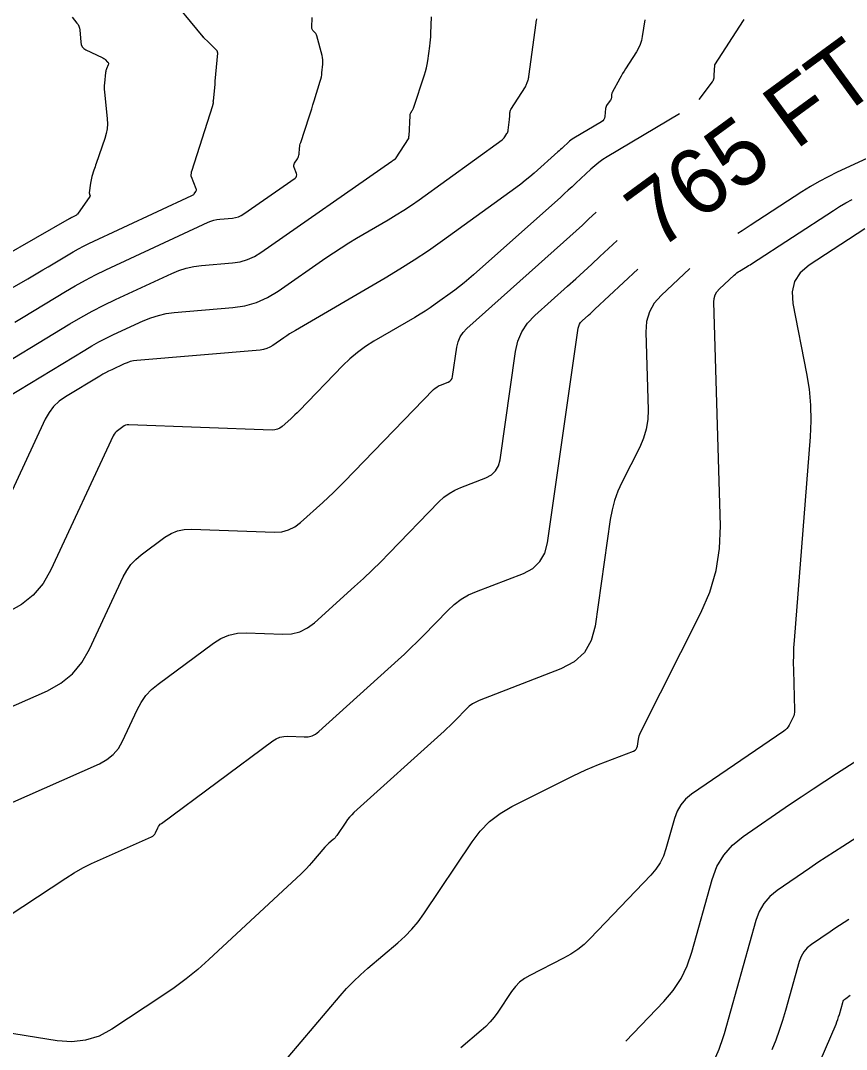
# Model space of a CAD drawing. Extents: x 1354696 to 1366163, y 660729 to 670380.
# Drawn here: x 1362515.6 to 1362591.2, y 664762.6 to 664856.8 of the extents above; entities that cross this region are included whole.
import ezdxf

# ---------------------------------------------------------------- set-up
doc = ezdxf.new("R2010")
doc.units = 0
doc.layers.add('R_Contour Annot', color=7, linetype='Continuous')
doc.layers.add('R_Contours', color=7, linetype='Continuous')

msp = doc.modelspace()

# ---------------------------------------------------------------- linework, layer by layer
at = {"layer": 'R_Contours'}
for points in [[(1362508.967, 664828.999), (1362516.275, 664833.173), (1362516.743, 664833.442), (1362517.209, 664833.714), (1362517.673, 664833.989), (1362518.135, 664834.267), (1362519.981, 664835.384), (1362520.446, 664835.656), (1362520.917, 664835.916), (1362521.396, 664836.163), (1362521.881, 664836.397), (1362531.319, 664840.792), (1362531.378, 664840.824), (1362531.431, 664840.863), (1362531.478, 664840.909), (1362531.52, 664840.961), (1362531.676, 664841.183), (1362531.707, 664841.239), (1362531.722, 664841.297), (1362531.721, 664841.358), (1362531.704, 664841.42), (1362531.263, 664842.519), (1362531.249, 664842.56), (1362531.241, 664842.602), (1362531.238, 664842.644), (1362531.24, 664842.687), (1362531.26, 664842.862), (1362531.266, 664842.905), (1362531.274, 664842.948), (1362531.285, 664842.991), (1362531.297, 664843.033), (1362533.219, 664849.059), (1362533.225, 664849.079), (1362533.232, 664849.1), (1362533.239, 664849.12), (1362533.246, 664849.141), (1362533.274, 664849.222), (1362533.28, 664849.243), (1362533.284, 664849.264), (1362533.285, 664849.285), (1362533.284, 664849.306), (1362533.275, 664849.397), (1362533.273, 664849.419), (1362533.273, 664849.442), (1362533.273, 664849.464), (1362533.275, 664849.486), (1362533.43, 664850.983), (1362533.432, 664851.006), (1362533.434, 664851.03), (1362533.436, 664851.053), (1362533.438, 664851.077), (1362533.445, 664851.171), (1362533.446, 664851.194), (1362533.448, 664851.218), (1362533.45, 664851.241), (1362533.452, 664851.265), (1362533.678, 664853.827), (1362533.679, 664853.848), (1362533.678, 664853.868), (1362533.676, 664853.888), (1362533.671, 664853.908), (1362533.651, 664853.987), (1362533.644, 664854.006), (1362533.636, 664854.023), (1362533.625, 664854.04), (1362533.612, 664854.055), (1362532.79, 664854.884), (1362532.774, 664854.9), (1362532.769, 664854.905), (1362532.448, 664855.216), (1362532.441, 664855.223), (1362532.433, 664855.228), (1362532.425, 664855.233), (1362532.417, 664855.238), (1362532.381, 664855.255), (1362532.374, 664855.259), (1362532.369, 664855.265), (1362532.366, 664855.271), (1362532.365, 664855.278), (1362532.362, 664855.311), (1362532.361, 664855.318), (1362532.359, 664855.326), (1362532.355, 664855.333), (1362532.351, 664855.339), (1362529.028, 664859.385)], [(1362520.337, 664857.148), (1362520.787, 664856.6), (1362520.887, 664856.458), (1362520.963, 664856.306), (1362521.013, 664856.145), (1362521.04, 664855.973), (1362521.127, 664854.856), (1362521.172, 664854.629), (1362521.267, 664854.436), (1362521.413, 664854.277), (1362521.609, 664854.154), (1362523.095, 664853.439), (1362523.166, 664853.402), (1362523.233, 664853.359), (1362523.297, 664853.31), (1362523.357, 664853.257), (1362523.589, 664853.032), (1362523.635, 664852.974), (1362523.66, 664852.911), (1362523.663, 664852.843), (1362523.643, 664852.771), (1362523.496, 664852.413), (1362523.464, 664852.327), (1362523.439, 664852.24), (1362523.42, 664852.152), (1362523.408, 664852.062), (1362523.307, 664851.086), (1362523.292, 664850.894), (1362523.287, 664850.701), (1362523.291, 664850.508), (1362523.306, 664850.315), (1362523.555, 664847.821), (1362523.576, 664847.367), (1362523.548, 664846.919), (1362523.47, 664846.476), (1362523.344, 664846.04), (1362522.542, 664843.734), (1362522.491, 664843.585), (1362522.441, 664843.437), (1362522.392, 664843.288), (1362522.343, 664843.139), (1362522.153, 664842.542), (1362522.109, 664842.392), (1362522.073, 664842.24), (1362522.044, 664842.087), (1362522.022, 664841.932), (1362521.919, 664841.045), (1362521.918, 664841.016), (1362521.92, 664840.988), (1362521.925, 664840.961), (1362521.934, 664840.934), (1362521.977, 664840.826), (1362521.984, 664840.8), (1362521.985, 664840.774), (1362521.979, 664840.75), (1362521.965, 664840.726), (1362520.826, 664839.107), (1362520.786, 664839.056), (1362520.74, 664839.013), (1362520.689, 664838.975), (1362520.633, 664838.945), (1362520.322, 664838.8), (1362520.3, 664838.789), (1362520.278, 664838.778), (1362520.257, 664838.766), (1362520.236, 664838.754), (1362520.153, 664838.704), (1362520.132, 664838.691), (1362520.112, 664838.679), (1362520.091, 664838.667), (1362520.07, 664838.655), (1362507.712, 664831.596)], [(1362512.088, 664824.175), (1362520.125, 664829.039), (1362521.148, 664829.639), (1362522.186, 664830.211), (1362523.239, 664830.754), (1362524.307, 664831.27), (1362529.466, 664833.672), (1362530.122, 664833.944), (1362530.794, 664834.155), (1362531.482, 664834.306), (1362532.186, 664834.396), (1362535.036, 664834.638), (1362535.732, 664834.742), (1362536.397, 664834.934), (1362537.031, 664835.212), (1362537.632, 664835.578), (1362549.623, 664843.956), (1362549.638, 664843.966), (1362549.653, 664843.976), (1362549.668, 664843.986), (1362549.684, 664843.995), (1362549.747, 664844.032), (1362549.762, 664844.041), (1362549.778, 664844.051), (1362549.793, 664844.061), (1362549.808, 664844.071), (1362549.926, 664844.157), (1362549.95, 664844.176), (1362549.971, 664844.196), (1362549.991, 664844.219), (1362550.009, 664844.244), (1362551.143, 664845.991), (1362551.154, 664846.01), (1362551.163, 664846.031), (1362551.169, 664846.052), (1362551.173, 664846.073), (1362551.184, 664846.163), (1362551.186, 664846.185), (1362551.189, 664846.207), (1362551.19, 664846.23), (1362551.192, 664846.252), (1362551.287, 664848.136), (1362551.294, 664848.198), (1362551.308, 664848.257), (1362551.33, 664848.314), (1362551.36, 664848.368), (1362551.494, 664848.581), (1362551.526, 664848.635), (1362551.555, 664848.69), (1362551.58, 664848.747), (1362551.601, 664848.806), (1362552.619, 664851.86), (1362552.714, 664852.171), (1362552.795, 664852.486), (1362552.861, 664852.804), (1362552.912, 664853.126), (1362553.097, 664854.496), (1362553.132, 664854.781), (1362553.161, 664855.066), (1362553.183, 664855.353), (1362553.199, 664855.64), (1362553.265, 664857.183)], [(1362515.087, 664829.21), (1362515.865, 664829.677), (1362519.725, 664832.013), (1362520.634, 664832.546), (1362521.556, 664833.054), (1362522.492, 664833.537), (1362523.441, 664833.995), (1362532.796, 664838.351), (1362533.058, 664838.46), (1362533.327, 664838.544), (1362533.602, 664838.605), (1362533.883, 664838.641), (1362535.022, 664838.738), (1362535.301, 664838.779), (1362535.567, 664838.856), (1362535.82, 664838.967), (1362536.06, 664839.113), (1362540.761, 664842.398), (1362540.853, 664842.483), (1362540.905, 664842.58), (1362540.916, 664842.69), (1362540.886, 664842.812), (1362540.672, 664843.36), (1362540.642, 664843.468), (1362540.64, 664843.574), (1362540.665, 664843.677), (1362540.717, 664843.777), (1362540.982, 664844.171), (1362541.041, 664844.272), (1362541.085, 664844.378), (1362541.116, 664844.489), (1362541.132, 664844.604), (1362541.173, 664845.153), (1362541.187, 664845.283), (1362541.209, 664845.412), (1362541.238, 664845.538), (1362541.275, 664845.664), (1362542.047, 664848.004), (1362542.166, 664848.368), (1362542.284, 664848.732), (1362542.399, 664849.097), (1362542.513, 664849.462), (1362543.072, 664851.276), (1362543.126, 664851.468), (1362543.169, 664851.661), (1362543.202, 664851.857), (1362543.225, 664852.054), (1362543.295, 664852.849), (1362543.304, 664853.046), (1362543.296, 664853.243), (1362543.271, 664853.438), (1362543.229, 664853.631), (1362542.755, 664855.441), (1362542.732, 664855.512), (1362542.699, 664855.579), (1362542.658, 664855.641), (1362542.608, 664855.698), (1362542.393, 664855.916), (1362542.346, 664855.973), (1362542.313, 664856.036), (1362542.295, 664856.104), (1362542.291, 664856.178), (1362542.33, 664857.117)], [(1362511.401, 664820.544), (1362521.5, 664826.655), (1362522.146, 664827.034), (1362522.8, 664827.395), (1362523.464, 664827.738), (1362524.138, 664828.062), (1362526.852, 664829.326), (1362527.539, 664829.611), (1362528.243, 664829.832), (1362528.964, 664829.99), (1362529.701, 664830.085), (1362535.049, 664830.539), (1362536.164, 664830.705), (1362537.228, 664831.011), (1362538.241, 664831.457), (1362539.204, 664832.043), (1362543.575, 664835.096), (1362544.267, 664835.57), (1362544.968, 664836.028), (1362545.679, 664836.472), (1362546.399, 664836.901), (1362549.299, 664838.59), (1362550.018, 664839.021), (1362550.726, 664839.469), (1362551.422, 664839.934), (1362552.108, 664840.417), (1362559.717, 664845.916), (1362559.787, 664845.971), (1362559.851, 664846.033), (1362559.909, 664846.1), (1362559.961, 664846.172), (1362560.157, 664846.474), (1362560.201, 664846.551), (1362560.236, 664846.632), (1362560.261, 664846.716), (1362560.276, 664846.804), (1362560.391, 664847.754), (1362560.4, 664847.833), (1362560.408, 664847.913), (1362560.414, 664847.993), (1362560.419, 664848.072), (1362560.435, 664848.392), (1362560.444, 664848.47), (1362560.462, 664848.545), (1362560.49, 664848.617), (1362560.528, 664848.686), (1362561.845, 664850.77), (1362561.888, 664850.843), (1362561.926, 664850.917), (1362561.96, 664850.994), (1362561.988, 664851.073), (1362562.095, 664851.392), (1362562.12, 664851.473), (1362562.141, 664851.554), (1362562.158, 664851.636), (1362562.171, 664851.719), (1362562.83, 664856.606), (1362562.837, 664856.653), (1362562.844, 664856.7), (1362562.851, 664856.746), (1362562.858, 664856.793), (1362562.887, 664856.979)], [(1362572.783, 664856.887), (1362572.551, 664855.371), (1362572.475, 664854.999), (1362572.361, 664854.641), (1362572.209, 664854.297), (1362572.021, 664853.968), (1362571.023, 664852.414), (1362570.884, 664852.193), (1362570.749, 664851.968), (1362570.617, 664851.742), (1362570.49, 664851.512), (1362569.801, 664850.239), (1362569.774, 664850.183), (1362569.754, 664850.126), (1362569.741, 664850.066), (1362569.734, 664850.005), (1362569.72, 664849.756), (1362569.713, 664849.696), (1362569.696, 664849.638), (1362569.671, 664849.584), (1362569.638, 664849.533), (1362569.341, 664849.143), (1362569.286, 664849.059), (1362569.243, 664848.97), (1362569.213, 664848.876), (1362569.195, 664848.777), (1362569.116, 664848.039), (1362569.084, 664847.891), (1362569.023, 664847.763), (1362568.932, 664847.654), (1362568.811, 664847.563), (1362566.271, 664846.047), (1362566.137, 664845.962), (1362566.009, 664845.87), (1362565.885, 664845.772), (1362565.767, 664845.667), (1362565.303, 664845.234), (1362565.187, 664845.126), (1362565.07, 664845.018), (1362564.952, 664844.911), (1362564.834, 664844.805), (1362562.662, 664842.865), (1362562.256, 664842.511), (1362561.841, 664842.169), (1362561.418, 664841.837), (1362560.986, 664841.516), (1362554.253, 664836.651), (1362552.975, 664835.751), (1362551.676, 664834.883), (1362550.356, 664834.048), (1362549.015, 664833.244), (1362540.787, 664828.452), (1362540.519, 664828.292), (1362540.254, 664828.127), (1362539.992, 664827.956), (1362539.734, 664827.779), (1362538.71, 664827.063), (1362538.446, 664826.903), (1362538.169, 664826.782), (1362537.879, 664826.698), (1362537.574, 664826.652), (1362526.275, 664825.694), (1362525.97, 664825.654), (1362525.671, 664825.589), (1362525.379, 664825.497), (1362525.095, 664825.379), (1362523.97, 664824.855), (1362523.69, 664824.721), (1362523.415, 664824.578), (1362523.144, 664824.429), (1362522.876, 664824.272), (1362519.724, 664822.364), (1362519.149, 664821.958), (1362518.652, 664821.482), (1362518.232, 664820.936), (1362517.89, 664820.32), (1362514.265, 664812.531)], [(1362581.858, 664856.926), (1362581.793, 664856.824), (1362579.18, 664852.788), (1362579.177, 664852.784), (1362579.175, 664852.78), (1362579.174, 664852.775), (1362579.172, 664852.77), (1362579.168, 664852.75), (1362579.167, 664852.74), (1362579.166, 664852.73), (1362579.137, 664852.295), (1362579.132, 664852.221), (1362579.128, 664852.147), (1362579.123, 664852.073), (1362579.119, 664851.998), (1362579.094, 664851.559), (1362579.082, 664851.463), (1362579.056, 664851.372), (1362579.017, 664851.287), (1362578.964, 664851.206), (1362577.732, 664849.589)], [(1362575.97, 664848.3), (1362569.338, 664844.339), (1362568.942, 664844.089), (1362568.561, 664843.818), (1362568.195, 664843.527), (1362567.844, 664843.216), (1362566.471, 664841.933), (1362566.127, 664841.613), (1362565.781, 664841.295), (1362565.433, 664840.979), (1362565.084, 664840.665), (1362557.1, 664833.533), (1362556.683, 664833.169), (1362556.257, 664832.818), (1362555.822, 664832.477), (1362555.378, 664832.147), (1362553.585, 664830.851), (1362553.133, 664830.533), (1362552.673, 664830.226), (1362552.206, 664829.93), (1362551.732, 664829.646), (1362547.969, 664827.454), (1362547.201, 664826.972), (1362546.472, 664826.44), (1362545.781, 664825.86), (1362545.129, 664825.231), (1362541.126, 664821.101), (1362540.94, 664820.912), (1362540.751, 664820.727), (1362540.56, 664820.545), (1362540.365, 664820.366), (1362539.579, 664819.657), (1362539.374, 664819.503), (1362539.152, 664819.396), (1362538.913, 664819.335), (1362538.657, 664819.321), (1362525.527, 664819.799), (1362525.379, 664819.792), (1362525.238, 664819.762), (1362525.105, 664819.707), (1362524.979, 664819.629), (1362524.49, 664819.267), (1362524.375, 664819.17), (1362524.275, 664819.062), (1362524.189, 664818.942), (1362524.117, 664818.81), (1362518.392, 664806.509), (1362517.681, 664805.268), (1362516.789, 664804.212), (1362515.716, 664803.34), (1362514.461, 664802.653)], [(1362594.298, 664844.749), (1362590.401, 664842.93), (1362589.567, 664842.523), (1362588.748, 664842.087), (1362587.946, 664841.622), (1362587.159, 664841.129), (1362582.433, 664838.047), (1362582.062, 664837.807), (1362581.688, 664837.572), (1362581.313, 664837.34), (1362581.312, 664837.339)], [(1362534.163, 664754.879), (1362544.881, 664767.504), (1362545.477, 664768.178), (1362546.1, 664768.825), (1362546.75, 664769.446), (1362547.425, 664770.04), (1362550.182, 664772.364), (1362550.847, 664772.966), (1362551.466, 664773.61), (1362552.037, 664774.297), (1362552.562, 664775.025), (1362556.961, 664781.607), (1362557.714, 664782.594), (1362558.573, 664783.461), (1362559.539, 664784.208), (1362560.611, 664784.835), (1362566.238, 664787.668), (1362566.803, 664787.944), (1362567.375, 664788.205), (1362567.952, 664788.453), (1362568.536, 664788.686), (1362571.757, 664789.928), (1362571.892, 664789.998), (1362571.995, 664790.095), (1362572.065, 664790.217), (1362572.104, 664790.364), (1362572.195, 664791.004), (1362572.224, 664791.163), (1362572.266, 664791.317), (1362572.32, 664791.467), (1362572.387, 664791.613), (1362577.93, 664802.584), (1362578.752, 664804.489), (1362579.322, 664806.45), (1362579.639, 664808.467), (1362579.703, 664810.541), (1362579.104, 664831.035), (1362579.128, 664831.381), (1362579.22, 664831.699), (1362579.381, 664831.988), (1362579.61, 664832.249), (1362580.959, 664833.509), (1362581.078, 664833.615), (1362581.202, 664833.713), (1362581.332, 664833.805), (1362581.466, 664833.891), (1362582.014, 664834.218), (1362582.15, 664834.3), (1362582.286, 664834.384), (1362582.421, 664834.469), (1362582.555, 664834.555), (1362590.05, 664839.443), (1362590.612, 664839.795), (1362591.186, 664840.128), (1362591.771, 664840.439)], [(1362506.221, 664790.218), (1362518.079, 664795.457), (1362519.311, 664796.132), (1362520.366, 664796.988), (1362521.243, 664798.026), (1362521.942, 664799.245), (1362525.032, 664805.886), (1362525.348, 664806.469), (1362525.728, 664807.001), (1362526.173, 664807.48), (1362526.681, 664807.906), (1362528.844, 664809.508), (1362529.401, 664809.856), (1362529.991, 664810.097), (1362530.614, 664810.232), (1362531.27, 664810.26), (1362538.879, 664809.984), (1362539.54, 664810.019), (1362540.157, 664810.175), (1362540.73, 664810.452), (1362541.259, 664810.85), (1362543.288, 664812.681), (1362543.792, 664813.143), (1362544.287, 664813.613), (1362544.775, 664814.092), (1362545.254, 664814.578), (1362553.443, 664823.027), (1362553.582, 664823.156), (1362553.731, 664823.267), (1362553.893, 664823.362), (1362554.065, 664823.439), (1362554.778, 664823.714), (1362554.937, 664823.797), (1362555.058, 664823.911), (1362555.142, 664824.055), (1362555.188, 664824.229), (1362555.57, 664826.911), (1362555.681, 664827.4), (1362555.871, 664827.848), (1362556.138, 664828.254), (1362556.483, 664828.618), (1362565.334, 664836.525), (1362565.914, 664837.047), (1362566.492, 664837.572), (1362567.067, 664838.1), (1362567.639, 664838.632), (1362568.339, 664839.286)], [(1362592.941, 664837.757), (1362587.835, 664834.428), (1362587.02, 664833.738), (1362586.501, 664832.923), (1362586.278, 664831.982), (1362586.349, 664830.917), (1362587.595, 664824.516), (1362587.827, 664823.07), (1362587.959, 664821.619), (1362587.992, 664820.162), (1362587.927, 664818.699), (1362586.46, 664800.042), (1362586.416, 664799.369), (1362586.391, 664798.696), (1362586.383, 664798.022), (1362586.394, 664797.348), (1362586.501, 664793.676), (1362586.496, 664793.492), (1362586.467, 664793.312), (1362586.417, 664793.138), (1362586.344, 664792.968), (1362586.006, 664792.301), (1362585.913, 664792.141), (1362585.802, 664791.997), (1362585.674, 664791.869), (1362585.529, 664791.755), (1362577.068, 664785.968), (1362576.523, 664785.525), (1362576.078, 664785.011), (1362575.734, 664784.424), (1362575.49, 664783.765), (1362574.716, 664780.987), (1362574.485, 664780.315), (1362574.177, 664779.685), (1362573.793, 664779.099), (1362573.333, 664778.556), (1362567.79, 664772.755), (1362567.239, 664772.224), (1362566.648, 664771.746), (1362566.019, 664771.321), (1362565.351, 664770.949), (1362562.245, 664769.385), (1362561.759, 664769.101), (1362561.321, 664768.762), (1362560.931, 664768.369), (1362560.59, 664767.921), (1362559.32, 664766.021), (1362558.987, 664765.559), (1362558.625, 664765.124), (1362558.233, 664764.716), (1362557.811, 664764.334), (1362555.939, 664762.756)], [(1362504.249, 664780.552), (1362522.851, 664788.77), (1362523.523, 664789.139), (1362524.099, 664789.606), (1362524.577, 664790.172), (1362524.958, 664790.837), (1362526.289, 664793.696), (1362526.659, 664794.38), (1362527.104, 664795.003), (1362527.625, 664795.564), (1362528.221, 664796.064), (1362533.284, 664799.814), (1362533.976, 664800.246), (1362534.708, 664800.545), (1362535.482, 664800.712), (1362536.296, 664800.748), (1362539.634, 664800.626), (1362540.442, 664800.67), (1362541.196, 664800.861), (1362541.896, 664801.199), (1362542.543, 664801.685), (1362546.212, 664804.996), (1362547.024, 664805.741), (1362547.823, 664806.499), (1362548.609, 664807.271), (1362549.382, 664808.056), (1362553.938, 664812.756), (1362554.382, 664813.169), (1362554.863, 664813.526), (1362555.381, 664813.829), (1362555.934, 664814.077), (1362558.222, 664814.958), (1362558.733, 664815.227), (1362559.122, 664815.592), (1362559.391, 664816.054), (1362559.538, 664816.613), (1362560.946, 664826.509), (1362561.163, 664827.461), (1362561.532, 664828.332), (1362562.053, 664829.122), (1362562.725, 664829.831), (1362565.716, 664832.503), (1362566.462, 664833.174), (1362567.204, 664833.848), (1362567.943, 664834.527), (1362568.677, 664835.209), (1362570.248, 664836.677)], [(1362576.916, 664834.123), (1362574.281, 664831.661), (1362573.646, 664830.939), (1362573.2, 664830.138), (1362572.945, 664829.258), (1362572.879, 664828.299), (1362573.088, 664821.179), (1362573.06, 664820.288), (1362572.923, 664819.421), (1362572.679, 664818.578), (1362572.325, 664817.759), (1362570.695, 664814.534), (1362570.323, 664813.716), (1362570.021, 664812.877), (1362569.788, 664812.015), (1362569.626, 664811.131), (1362568.238, 664801.38), (1362567.888, 664800.052), (1362567.251, 664798.955), (1362566.324, 664798.087), (1362565.109, 664797.448), (1362557.631, 664794.566), (1362557.303, 664794.419), (1362556.998, 664794.24), (1362556.714, 664794.029), (1362556.451, 664793.785), (1362555.443, 664792.745), (1362555.189, 664792.487), (1362554.931, 664792.234), (1362554.668, 664791.985), (1362554.401, 664791.74), (1362546.149, 664784.292), (1362545.942, 664784.093), (1362545.747, 664783.881), (1362545.566, 664783.659), (1362545.399, 664783.424), (1362544.579, 664782.197), (1362544.503, 664782.092), (1362544.422, 664781.994), (1362544.333, 664781.902), (1362544.238, 664781.815), (1362543.843, 664781.482), (1362543.746, 664781.397), (1362543.653, 664781.308), (1362543.564, 664781.216), (1362543.478, 664781.119), (1362542.278, 664779.705), (1362542.046, 664779.441), (1362541.807, 664779.183), (1362541.561, 664778.932), (1362541.307, 664778.689), (1362532.861, 664770.834), (1362531.84, 664769.924), (1362530.783, 664769.058), (1362529.69, 664768.238), (1362528.562, 664767.464), (1362523.977, 664764.456), (1362522.805, 664763.825), (1362521.581, 664763.437), (1362520.306, 664763.29), (1362518.978, 664763.386), (1362507.237, 664765.269)], [(1362510.514, 664772.218), (1362519.778, 664778.296), (1362520.539, 664778.773), (1362521.318, 664779.218), (1362522.114, 664779.63), (1362522.928, 664780.01), (1362527.623, 664782.084), (1362527.735, 664782.145), (1362527.831, 664782.223), (1362527.911, 664782.318), (1362527.975, 664782.429), (1362528.197, 664782.906), (1362528.259, 664783.021), (1362528.333, 664783.125), (1362528.42, 664783.218), (1362528.52, 664783.302), (1362538.718, 664790.856), (1362539.033, 664791.052), (1362539.365, 664791.188), (1362539.717, 664791.264), (1362540.087, 664791.28), (1362541.603, 664791.225), (1362541.97, 664791.245), (1362542.313, 664791.331), (1362542.631, 664791.485), (1362542.925, 664791.706), (1362550.199, 664798.271), (1362550.792, 664798.815), (1362551.375, 664799.368), (1362551.949, 664799.932), (1362552.513, 664800.504), (1362554.753, 664802.815), (1362555.337, 664803.357), (1362555.968, 664803.826), (1362556.647, 664804.224), (1362557.374, 664804.549), (1362561.665, 664806.203), (1362562.528, 664806.657), (1362563.186, 664807.274), (1362563.64, 664808.053), (1362563.888, 664808.996), (1362566.687, 664828.665), (1362566.73, 664828.853), (1362566.803, 664829.025), (1362566.906, 664829.182), (1362567.039, 664829.322), (1362567.63, 664829.85), (1362567.777, 664829.982), (1362567.924, 664830.116), (1362568.07, 664830.25), (1362568.215, 664830.385), (1362572.157, 664834.068)], [(1362571.051, 664763.352), (1362574.54, 664767.004), (1362575.393, 664768.011), (1362576.106, 664769.098), (1362576.676, 664770.266), (1362577.106, 664771.515), (1362578.959, 664778.162), (1362579.395, 664779.342), (1362580.011, 664780.392), (1362580.807, 664781.314), (1362581.783, 664782.107), (1362586.045, 664785.022), (1362587.113, 664785.747), (1362588.187, 664786.463), (1362589.266, 664787.172), (1362590.35, 664787.872), (1362600.339, 664794.268)], [(1362597.909, 664785.678), (1362590.905, 664781.193), (1362590.147, 664780.704), (1362589.393, 664780.209), (1362588.642, 664779.708), (1362587.895, 664779.201), (1362584.916, 664777.163), (1362584.234, 664776.609), (1362583.678, 664775.965), (1362583.247, 664775.23), (1362582.942, 664774.406), (1362580.047, 664764.018), (1362579.94, 664763.659), (1362579.822, 664763.305), (1362579.692, 664762.954), (1362579.549, 664762.608), (1362578.852, 664760.988)], [(1362591.46, 664774.515), (1362591.028, 664774.236), (1362590.598, 664773.954), (1362590.171, 664773.669), (1362589.746, 664773.38), (1362588.049, 664772.22), (1362587.661, 664771.904), (1362587.344, 664771.537), (1362587.099, 664771.119), (1362586.925, 664770.649), (1362585.671, 664766.152), (1362585.402, 664765.243), (1362585.101, 664764.344), (1362584.771, 664763.456), (1362584.411, 664762.579)], [(1362584.856, 664752.29), (1362590.295, 664764.924), (1362590.383, 664765.138), (1362590.463, 664765.355), (1362590.536, 664765.574), (1362590.602, 664765.796), (1362590.908, 664766.893), (1362590.95, 664767.008), (1362591.01, 664767.11), (1362591.087, 664767.199), (1362591.182, 664767.276), (1362591.596, 664767.559)]]:
    msp.add_lwpolyline(points, dxfattribs=at)

# ---------------------------------------------------------------- texts
at = {"layer": 'R_Contour Annot'}
msp.add_text('765 FT', height=6, rotation=36.18712, dxfattribs=at).set_placement((1362573.982, 664835.694))

doc.saveas('drawing.dxf')
